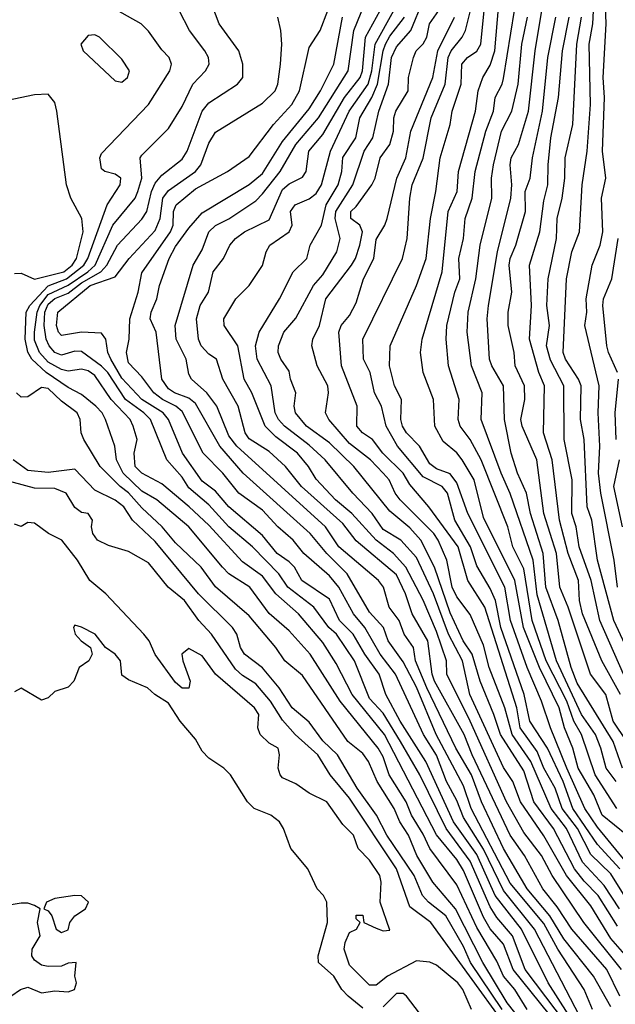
# Model space of a CAD drawing. Header units: metres. Extents: x -51132 to -49532, y -231222 to -229437.
# Tile 604 of 656: x -50039 to -49995, y -229853 to -229780. Entities that reach past the tile are written whole.
import ezdxf

# ---------------------------------------------------------------- set-up
doc = ezdxf.new("R2010")
doc.units = ezdxf.units.M
for name, color, linetype in [('CONTOUR_HALF', 8, 'Continuous'), ('CONTOUR_INDEX', 1, 'Continuous'), ('CONTOUR_INTER', 3, 'Continuous')]:
    doc.layers.add(name, color=color, linetype=linetype)

msp = doc.modelspace()

# ---------------------------------------------------------------- linework, layer by layer
at = {"layer": 'CONTOUR_HALF'}
for points, elevation in [([(-49994.406, -229843.259), (-49996.08, -229841.45), (-49997.925, -229838.759), (-49998.624, -229836.759), (-49999.807, -229834.259), (-50001.131, -229832.259), (-50001.536, -229830.259), (-50003.276, -229825.259), (-50003.694, -229823.259), (-50004.08, -229822.368), (-50005.08, -229820.675), (-50005.541, -229819.259), (-50006.714, -229817.259), (-50007.28, -229815.259), (-50007.662, -229814.759), (-50009.08, -229814.035), (-50011.006, -229811.759), (-50011.848, -229810.259), (-50012.188, -229808.759), (-50012.706, -229807.759), (-50013.048, -229806.259), (-50013.538, -229805.259), (-50013.599, -229803.759), (-50010.628, -229797.759), (-50010.276, -229796.259), (-50010.082, -229793.259), (-50009.908, -229792.259), (-50009.08, -229790.26), (-50008.484, -229787.259), (-50007.45, -229784.759), (-50007.22, -229782.759), (-50007.001, -229782.259), (-50006.173, -229781.259), (-50005.923, -229780.759), (-50004.815, -229776.259)], 29.5), ([(-49993.891, -229840.759), (-49995.718, -229839.259), (-49996.343, -229837.759), (-49997.512, -229835.759), (-49997.903, -229834.259), (-49998.525, -229832.759), (-49998.947, -229831.259), (-50000.407, -229828.259), (-50001.605, -229825.259), (-50002.232, -229821.759), (-50004.58, -229817.055), (-50005.285, -229814.259), (-50006.172, -229812.759), (-50006.58, -229812.239), (-50007.58, -229811.392), (-50008.216, -229810.259), (-50008.306, -229808.259), (-50009.075, -229806.259), (-50009.288, -229804.759), (-50009.165, -229803.759), (-50007.664, -229798.759), (-50007.213, -229794.259), (-50006.547, -229792.759), (-50006.436, -229791.259), (-50005.168, -229786.759), (-50004.99, -229785.259), (-50004.631, -229784.259), (-50004.08, -229783.332), (-50003.724, -229782.259), (-50003.428, -229778.759)], 30.5), ([(-49994.578, -229822.259), (-49994.827, -229820.259), (-49995.829, -229815.259), (-49996.005, -229813.759), (-49995.893, -229811.759), (-49996.02, -229809.259), (-49995.954, -229807.259), (-49997.019, -229802.759), (-49996.86, -229801.759), (-49996.908, -229800.759), (-49996.47, -229798.259), (-49995.865, -229796.759), (-49995.666, -229795.759), (-49995.776, -229793.259), (-49995.455, -229791.759), (-49995.69, -229789.759), (-49995.543, -229785.759), (-49995.651, -229784.259), (-49995.416, -229780.259), (-49995.511, -229778.259)], 34.5), ([(-49998.336, -229855.759), (-50002.361, -229850.759), (-50003.08, -229848.887), (-50004.08, -229847.736), (-50004.58, -229846.878), (-50006.08, -229843.386), (-50006.58, -229842.565), (-50008.08, -229840.734), (-50011.98, -229833.259), (-50014.382, -229830.259), (-50015.58, -229827.946), (-50016.58, -229826.381), (-50018.399, -229824.259), (-50020.075, -229822.759), (-50021.08, -229821.436), (-50022.58, -229820.379), (-50025.08, -229817.643), (-50026.536, -229816.259), (-50028.58, -229814.544), (-50030.08, -229813.768), (-50030.571, -229813.259), (-50030.645, -229812.259), (-50030.429, -229811.259), (-50030.716, -229810.259), (-50030.959, -229809.759), (-50032.378, -229808.259), (-50033.58, -229806.471), (-50034.08, -229806.125), (-50034.58, -229805.999), (-50035.58, -229806.161), (-50036.08, -229806.041), (-50037.08, -229805.486), (-50037.728, -229804.759), (-50038.08, -229803.855), (-50038.102, -229803.259), (-50037.897, -229801.759), (-50037.7, -229801.259), (-50037.08, -229800.435), (-50035.58, -229799.743), (-50034.101, -229798.759), (-50033.557, -229798.259), (-50032.248, -229795.259), (-50030.59, -229793.259), (-50030.37, -229792.759), (-50030.074, -229791.759), (-50030.204, -229790.259), (-50030.08, -229790.036), (-50028.08, -229788.054), (-50027.08, -229786.42), (-50026.282, -229784.759), (-50025.333, -229783.759), (-50025.047, -229783.259), (-50025.099, -229782.759), (-50025.375, -229782.259), (-50026.535, -229780.759), (-50027.295, -229779.259)], 23.5), ([(-49994.397, -229852.759), (-49995.366, -229850.759), (-49997.997, -229847.759), (-49999.08, -229846.106), (-50000.157, -229844.759), (-50001.522, -229842.259), (-50002.596, -229840.759), (-50005.438, -229834.759), (-50006.031, -229833.259), (-50008.232, -229829.259), (-50008.407, -229828.759), (-50008.73, -229826.259), (-50009.914, -229824.259), (-50010.395, -229822.759), (-50011.08, -229821.337), (-50014.08, -229818.816), (-50015.08, -229817.512), (-50018.153, -229814.759), (-50019.366, -229813.259), (-50020.58, -229812.146), (-50022.08, -229811.196), (-50022.36, -229810.759), (-50022.901, -229808.759), (-50024.032, -229806.759), (-50024.496, -229805.259), (-50025.08, -229804.875), (-50025.646, -229804.259), (-50025.852, -229803.759), (-50026.007, -229802.259), (-50025.721, -229801.259), (-50025.113, -229800.259), (-50024.746, -229798.759), (-50023.978, -229797.759), (-50023.505, -229796.759), (-50023.099, -229796.259), (-50022.406, -229795.759), (-50020.58, -229794.86), (-50019.58, -229792.61), (-50019.08, -229792.189), (-50018.08, -229791.694), (-50017.821, -229791.259), (-50017.618, -229789.759), (-50016.58, -229788.501), (-50014.944, -229785.759), (-50013.783, -229784.259), (-50013.621, -229783.759), (-50013.391, -229781.259), (-50012.293, -229779.259)], 26.5), ([(-49994.442, -229846.259), (-49995.58, -229844.501), (-49997.203, -229842.759), (-49998.377, -229840.259), (-49999.526, -229838.759), (-50001.059, -229835.259), (-50002.439, -229833.259), (-50002.979, -229831.259), (-50004.168, -229828.259), (-50004.58, -229826.59), (-50005.58, -229824.309), (-50006.58, -229822.97), (-50006.921, -229822.259), (-50007.312, -229820.259), (-50007.977, -229818.759), (-50008.285, -229818.259), (-50010.792, -229815.759), (-50011.168, -229815.259), (-50011.633, -229814.259), (-50012.074, -229813.759), (-50013.006, -229812.759), (-50014.58, -229811.539), (-50016.115, -229809.759), (-50016.361, -229809.259), (-50016.149, -229807.759), (-50016.196, -229807.259), (-50016.995, -229805.759), (-50017.393, -229804.259), (-50017.323, -229803.759), (-50016.832, -229802.759), (-50016.339, -229800.759), (-50014.429, -229798.259), (-50014.135, -229797.759), (-50013.812, -229796.759), (-50013.619, -229795.759), (-50013.799, -229795.259), (-50014.48, -229794.759), (-50014.492, -229794.259), (-50014.08, -229793.873), (-50012.908, -229792.259), (-50012.655, -229791.759), (-50012.284, -229790.259), (-50011.572, -229789.259), (-50011.29, -229788.259), (-50011.265, -229787.259), (-50011.124, -229786.759), (-50010.196, -229785.259), (-50010.167, -229784.259), (-50009.815, -229782.759), (-50009.613, -229782.259), (-50009.08, -229781.746), (-50008.802, -229781.259), (-50008.613, -229780.259), (-50007.926, -229779.259)], 28.5), ([(-49997.514, -229855.259), (-49999.764, -229851.759), (-50001.756, -229847.759), (-50003.705, -229845.259), (-50005.08, -229842.205), (-50006.815, -229839.759), (-50008.876, -229835.259), (-50010.795, -229832.259), (-50011.878, -229830.259), (-50012.374, -229828.759), (-50013.446, -229827.259), (-50014.316, -229825.759), (-50015.337, -229824.759), (-50016.08, -229823.154), (-50018.133, -229821.759), (-50018.689, -229820.759), (-50019.08, -229820.37), (-50019.974, -229819.759), (-50021.08, -229818.415), (-50023.58, -229816.263), (-50024.58, -229815.093), (-50025.58, -229814.367), (-50027.045, -229812.259), (-50028.096, -229809.759), (-50028.498, -229809.259), (-50030.087, -229808.259), (-50031.58, -229806.667), (-50032.396, -229805.259), (-50032.621, -229804.759), (-50032.764, -229803.759), (-50033.08, -229803.325), (-50034.58, -229803.253), (-50036.08, -229803.493), (-50036.298, -229803.259), (-50036.46, -229802.759), (-50036.349, -229801.759), (-50033.942, -229799.759), (-50032.08, -229799.111), (-50031.022, -229797.759), (-50029.08, -229795.656), (-50028.717, -229794.759), (-50028.518, -229793.259), (-50028.08, -229792.674), (-50026.086, -229791.259), (-50025.676, -229790.759), (-50025.08, -229789.147), (-50024.58, -229788.34), (-50021.08, -229786.167), (-50020.133, -229785.259), (-50019.941, -229784.759), (-50019.733, -229783.259), (-50019.633, -229781.759), (-50019.703, -229780.759), (-50019.935, -229779.759)], 24.5), ([(-49996.452, -229853.759), (-49997.078, -229852.259), (-49999.033, -229849.259), (-50000.08, -229847.337), (-50002.58, -229844.344), (-50005.5, -229838.759), (-50006.08, -229837.084), (-50008.106, -229833.259), (-50009.58, -229829.706), (-50010.58, -229827.84), (-50011.693, -229826.259), (-50012.047, -229825.259), (-50013.08, -229824.133), (-50014.759, -229821.259), (-50016.277, -229819.759), (-50017.53, -229818.259), (-50022.529, -229813.759), (-50024.266, -229811.759), (-50026.08, -229808.572), (-50026.58, -229808.177), (-50027.644, -229807.759), (-50028.08, -229807.46), (-50028.599, -229806.759), (-50029.016, -229803.259), (-50029.45, -229802.259), (-50029.386, -229801.759), (-50028.958, -229800.759), (-50028.75, -229799.759), (-50028.04, -229797.759), (-50027.58, -229796.871), (-50026.58, -229795.481), (-50025.58, -229794.351), (-50022.08, -229792.227), (-50021.08, -229791.426), (-50019.58, -229789.018), (-50017.58, -229786.581), (-50016.744, -229785.259), (-50015.758, -229783.259), (-50015.098, -229779.759)], 25.5), ([(-49993.516, -229850.259), (-49995.08, -229848.461), (-49996.58, -229846.033), (-49998.395, -229843.759), (-50000.08, -229840.802), (-50001.831, -229838.259), (-50002.401, -229836.759), (-50003.08, -229835.699), (-50005.614, -229830.259), (-50006.138, -229827.759), (-50007.205, -229825.759), (-50008.318, -229822.759), (-50009.58, -229820.061), (-50010.751, -229818.759), (-50012.08, -229817.958), (-50012.879, -229816.759), (-50014.341, -229815.259), (-50016.41, -229812.759), (-50017.58, -229811.674), (-50019.424, -229810.259), (-50019.878, -229809.759), (-50020.124, -229809.259), (-50020.435, -229807.259), (-50021.468, -229805.259), (-50021.586, -229804.259), (-50021.313, -229803.259), (-50019.804, -229800.759), (-50018.777, -229798.759), (-50017.771, -229797.759), (-50017.522, -229796.759), (-50016.668, -229795.259), (-50016.332, -229793.759), (-50015.428, -229792.259), (-50015.158, -229791.259), (-50015.08, -229790.223), (-50014.108, -229788.759), (-50013.809, -229787.259), (-50012.905, -229785.759), (-50012.491, -229784.759), (-50012.081, -229782.259), (-50011.892, -229781.759), (-50011.58, -229781.167), (-50010.483, -229779.759)], 27.5), ([(-49994.669, -229836.759), (-49995.433, -229835.759), (-49995.814, -229834.259), (-49996.227, -229833.259), (-49997.277, -229831.759), (-49999.132, -229827.759), (-50000.58, -229822.838), (-50000.887, -229820.259), (-50002.58, -229815.273), (-50003.275, -229813.759), (-50004.747, -229809.759), (-50004.688, -229807.759), (-50005.473, -229805.759), (-50005.805, -229803.259), (-50005.722, -229801.759), (-50005.148, -229799.259), (-50004.831, -229796.759), (-50003.963, -229793.259), (-50003.981, -229791.759), (-50003.834, -229790.759), (-50003.24, -229788.259), (-50002.474, -229786.759), (-50002, -229784.759), (-50001.724, -229781.759), (-50001.286, -229779.759)], 31.5), ([(-49993.89, -229833.759), (-49994.893, -229832.259), (-49995.449, -229830.259), (-49996.585, -229828.759), (-49998.271, -229823.759), (-49998.895, -229822.259), (-49999.126, -229819.759), (-50000.078, -229816.759), (-50000.612, -229812.759), (-50001.7, -229810.259), (-50001.784, -229809.759), (-50001.508, -229808.259), (-50001.533, -229807.259), (-50002.23, -229805.759), (-50002.305, -229804.759), (-50002.753, -229802.759), (-50002.752, -229801.759), (-50002.473, -229800.259), (-50002.666, -229798.259), (-50002.593, -229797.759), (-50002.17, -229796.759), (-50001.454, -229794.259), (-50001.466, -229792.759), (-50001.095, -229791.759), (-50000.924, -229790.259), (-50000.169, -229786.759), (-49999.789, -229782.759), (-49999.186, -229779.759)], 32.5), ([(-49994.142, -229828.759), (-49995.89, -229824.759), (-49996.557, -229821.759), (-49997.433, -229819.259), (-49997.674, -229817.759), (-49998.001, -229816.759), (-49997.971, -229814.259), (-49998.552, -229811.259), (-49998.597, -229807.259), (-49999.58, -229805.333), (-49999.875, -229804.259), (-49999.649, -229802.759), (-49999.844, -229801.259), (-49999.744, -229799.259), (-49999.131, -229796.259), (-49999.077, -229794.759), (-49998.701, -229793.259), (-49998.505, -229791.759), (-49998.477, -229790.259), (-49997.925, -229787.759), (-49997.622, -229781.759), (-49997.275, -229779.759)], 33.5), ([(-50034.08, -229781.115), (-50034.625, -229781.759), (-50034.457, -229782.259), (-50032.08, -229784.505), (-50031.58, -229784.603), (-50031.15, -229784.259), (-50031.007, -229783.759), (-50031.58, -229782.88), (-50033.241, -229781.259), (-50033.58, -229781.08), (-50034.08, -229781.115)], 22.5), ([(-50039.58, -229798.873), (-50039.08, -229798.858), (-50038.08, -229799.286), (-50035.891, -229798.759), (-50035.281, -229798.259), (-50034.955, -229797.759), (-50034.46, -229795.759), (-50034.549, -229794.759), (-50035.391, -229793.259), (-50035.707, -229792.259), (-50036.427, -229786.759), (-50036.58, -229786.112), (-50037.08, -229785.494), (-50038.08, -229785.544), (-50041.543, -229786.259)], 22.5), ([(-50000.415, -229856.259), (-50002.824, -229853.259), (-50004.635, -229850.259), (-50006.667, -229846.259), (-50008.36, -229844.259), (-50009.547, -229842.259), (-50010.179, -229840.759), (-50010.824, -229839.759), (-50011.252, -229838.759), (-50012.521, -229836.759), (-50013.157, -229835.259), (-50013.58, -229834.675), (-50014.702, -229833.759), (-50018.08, -229828.837), (-50019.409, -229827.759), (-50020.08, -229826.756), (-50022.08, -229824.394), (-50024.58, -229822.229), (-50025.644, -229820.759), (-50027.58, -229818.944), (-50028.574, -229817.759), (-50030.08, -229816.345), (-50031.08, -229815.216), (-50031.693, -229814.759), (-50033.187, -229813.259), (-50034.415, -229811.259), (-50034.596, -229810.759), (-50034.691, -229809.759), (-50034.919, -229809.259), (-50036.08, -229808.404), (-50037.08, -229807.448), (-50037.58, -229807.365), (-50038.58, -229808.062), (-50039.08, -229808.084), (-50039.441, -229807.759)], 22.5), ([(-50000.184, -229858.759), (-50008.5, -229847.259), (-50010.08, -229846.092), (-50011.08, -229843.254), (-50014.58, -229837.986), (-50016.016, -229836.259), (-50016.941, -229834.759), (-50018.642, -229833.259), (-50019.58, -229832.173), (-50020.475, -229830.759), (-50021.58, -229829.478), (-50022.58, -229828.839), (-50023.08, -229828.364), (-50024.89, -229825.759), (-50025.82, -229824.759), (-50026.888, -229823.259), (-50028.119, -229822.259), (-50029.58, -229820.445), (-50031.08, -229819.603), (-50032.58, -229819.152), (-50033.382, -229818.759), (-50033.727, -229818.259), (-50033.83, -229817.759), (-50033.754, -229817.259), (-50034.08, -229816.771), (-50034.58, -229816.686), (-50035.08, -229816.33), (-50035.716, -229815.259), (-50036.58, -229814.913), (-50038.08, -229814.876), (-50040.58, -229814.198)], 21.5), ([(-50013.58, -229853.662), (-50014.683, -229852.759), (-50015.149, -229852.259), (-50015.76, -229851.259), (-50016.892, -229850.259), (-50016.925, -229849.759), (-50016.223, -229847.259), (-50016.267, -229845.759), (-50016.528, -229845.259), (-50016.998, -229844.759), (-50017.68, -229843.259), (-50018.963, -229841.759), (-50019.499, -229840.259), (-50019.798, -229839.759), (-50020.445, -229839.259), (-50021.706, -229838.759), (-50022.198, -229838.259), (-50023.46, -229836.259), (-50023.954, -229835.759), (-50025.08, -229835.014), (-50025.58, -229834.485), (-50026.08, -229833.591), (-50027.228, -229832.259), (-50028.08, -229830.918), (-50029.122, -229830.259), (-50029.651, -229829.759), (-50031.08, -229829.165), (-50031.58, -229828.815), (-50031.679, -229827.759), (-50032.077, -229827.259), (-50032.799, -229826.759), (-50033.553, -229825.759), (-50034.58, -229825.232), (-50035.08, -229825.107), (-50035.173, -229825.259), (-50035.05, -229825.759), (-50034.615, -229826.259), (-50033.915, -229826.759), (-50033.796, -229827.259), (-50034.042, -229827.759), (-50034.755, -229828.259), (-50035.158, -229829.259), (-50035.58, -229829.721), (-50036.58, -229830.046), (-50037.08, -229830.518), (-50037.58, -229830.694), (-50039.08, -229829.799), (-50039.58, -229830.069)], 20.5), ([(-50007.257, -229856.759), (-50010.334, -229852.759), (-50010.58, -229852.565), (-50011.08, -229852.555), (-50012.08, -229853.551)], 20.5)]:
    msp.add_lwpolyline(points, dxfattribs=dict(at, elevation=elevation))
at = {"layer": 'CONTOUR_INDEX'}
for points, elevation in [([(-49993.124, -229843.759), (-49996.08, -229840.155), (-49997.014, -229838.759), (-49998.354, -229835.759), (-49999.572, -229832.759), (-50000.241, -229830.759), (-50001.316, -229828.259), (-50002.568, -229824.759), (-50002.992, -229822.259), (-50005.76, -229816.759), (-50006.58, -229814.473), (-50007.08, -229813.809), (-50008.08, -229813.437), (-50008.58, -229813.061), (-50009.365, -229811.759), (-50010.325, -229810.759), (-50010.633, -229810.259), (-50010.74, -229809.759), (-50010.692, -229808.259), (-50011.215, -229807.259), (-50011.588, -229805.759), (-50011.554, -229804.259), (-50009.576, -229799.759), (-50008.869, -229797.759), (-50008.537, -229794.759), (-50008.136, -229792.759), (-50007.817, -229790.259), (-50007.059, -229787.759), (-50006.911, -229786.759), (-50006.243, -229784.759), (-50006.195, -229783.259), (-50005.768, -229782.759), (-50005.08, -229782.293), (-50004.791, -229781.759), (-50004.481, -229778.759)], 30), ([(-49997.08, -229854.887), (-50000.772, -229847.759), (-50003.08, -229844.891), (-50004.58, -229841.806), (-50006.08, -229839.437), (-50006.58, -229838.17), (-50007.332, -229836.759), (-50008.08, -229834.788), (-50009.05, -229833.259), (-50011.155, -229828.759), (-50012.302, -229827.259), (-50013.444, -229825.259), (-50014.284, -229824.259), (-50015.379, -229822.259), (-50016.08, -229821.415), (-50017.991, -229819.759), (-50018.791, -229818.759), (-50019.931, -229817.759), (-50021.08, -229816.521), (-50022.84, -229815.259), (-50024.024, -229813.759), (-50025.502, -229812.259), (-50027.08, -229809.171), (-50027.54, -229808.759), (-50028.533, -229808.259), (-50029.195, -229807.759), (-50030.08, -229806.58), (-50031.08, -229805.539), (-50031.235, -229804.759), (-50031.027, -229803.759), (-50030.969, -229802.259), (-50030.348, -229800.259), (-50030.08, -229798.816), (-50027.946, -229795.759), (-50027.753, -229795.259), (-50027.716, -229794.259), (-50027.526, -229793.759), (-50026.08, -229792.558), (-50023.694, -229791.259), (-50022.08, -229790.14), (-50020.263, -229787.759), (-50018.889, -229786.259), (-50018.325, -229785.259), (-50017.58, -229782.026), (-50016.761, -229780.759), (-50016.198, -229779.259)], 25), ([(-49994.571, -229806.259), (-49995.259, -229804.759), (-49995.367, -229804.259), (-49995.681, -229801.259), (-49995.617, -229800.759), (-49994.996, -229799.259), (-49994.525, -229796.259)], 35), ([(-49994.693, -229811.259), (-49994.758, -229809.259), (-49994.502, -229806.759)], 35), ([(-49994.215, -229817.759), (-49994.855, -229814.759), (-49994.423, -229812.759)], 35), ([(-50035.08, -229845.245), (-50036.58, -229845.469), (-50037.205, -229845.759), (-50037.395, -229846.259), (-50037.08, -229846.394), (-50036.808, -229846.759), (-50036.481, -229847.759), (-50036.08, -229848.009), (-50035.58, -229847.805), (-50035.462, -229847.259), (-50035.08, -229846.77), (-50034.293, -229846.259), (-50034.055, -229845.759), (-50034.58, -229845.283), (-50035.08, -229845.245)], 20), ([(-50039.846, -229852.759), (-50039.132, -229852.259), (-50038.58, -229852.077), (-50037.58, -229852.522), (-50036.58, -229852.356), (-50035.58, -229852.428), (-50035.096, -229852.259), (-50034.947, -229851.759), (-50035.082, -229851.259), (-50034.987, -229850.259), (-50035.58, -229850.291), (-50036.08, -229850.525), (-50037.08, -229850.536), (-50037.58, -229850.448), (-50038.08, -229850.083), (-50038.3, -229849.759), (-50038.267, -229849.259), (-50037.678, -229848.259), (-50037.874, -229847.259), (-50037.67, -229846.259), (-50038.08, -229845.992), (-50038.58, -229845.82), (-50039.08, -229845.831), (-50040.58, -229846.074)], 20)]:
    msp.add_lwpolyline(points, dxfattribs=dict(at, elevation=elevation))
at = {"layer": 'CONTOUR_INTER'}
for points, elevation in [([(-49995.08, -229853.556), (-49996.374, -229851.259), (-49998.58, -229848.476), (-49999.638, -229846.759), (-50001.312, -229844.759), (-50003.08, -229841.756), (-50004.721, -229838.259), (-50005.471, -229836.259), (-50006.647, -229834.259), (-50008.802, -229829.759), (-50009.647, -229827.759), (-50009.805, -229826.759), (-50010.503, -229825.759), (-50010.881, -229824.759), (-50011.612, -229823.759), (-50012.05, -229822.259), (-50012.421, -229821.759), (-50015.389, -229819.259), (-50016.373, -229817.759), (-50023.001, -229811.759), (-50023.58, -229810.965), (-50024.48, -229808.759), (-50025.239, -229807.759), (-50026.375, -229806.759), (-50026.58, -229806.383), (-50026.76, -229805.259), (-50027.508, -229803.759), (-50027.583, -229802.759), (-50026.247, -229798.259), (-50025.58, -229797.109), (-50025.072, -229795.759), (-50024.58, -229795.294), (-50023.58, -229794.795), (-50021.58, -229793.447), (-50021.08, -229792.943), (-50019.75, -229791.259), (-50018.575, -229789.259), (-50016.897, -229787.259), (-50014.689, -229783.759), (-50014.264, -229780.759), (-50012.834, -229777.259)], 26), ([(-49997.699, -229855.759), (-50001.465, -229850.759), (-50002.41, -229848.259), (-50003.58, -229846.884), (-50004.08, -229846.088), (-50005.58, -229842.701), (-50007.373, -229840.259), (-50009.345, -229836.259), (-50010.767, -229833.759), (-50012.08, -229831.658), (-50013.08, -229830.566), (-50014.216, -229827.759), (-50015.545, -229825.759), (-50016.131, -229825.259), (-50017.249, -229823.759), (-50019.172, -229822.259), (-50019.859, -229821.259), (-50021.809, -229819.259), (-50023.58, -229817.761), (-50025.08, -229816.116), (-50026.58, -229814.852), (-50027.08, -229814.063), (-50028.21, -229812.759), (-50029.445, -229809.759), (-50029.931, -229809.259), (-50031.298, -229808.259), (-50032.616, -229806.259), (-50033.08, -229805.771), (-50034.58, -229804.695), (-50035.08, -229804.659), (-50036.08, -229804.967), (-50036.58, -229804.769), (-50036.992, -229804.259), (-50037.224, -229803.759), (-50037.378, -229802.759), (-50037.312, -229801.759), (-50037.08, -229801.163), (-50036.58, -229800.739), (-50035.58, -229800.338), (-50034.58, -229799.574), (-50033.134, -229798.759), (-50032.693, -229798.259), (-50031.891, -229796.759), (-50030.08, -229794.818), (-50029.703, -229794.259), (-50029.354, -229792.759), (-50029.08, -229792.126), (-50028.58, -229791.532), (-50027.08, -229790.338), (-50026.697, -229789.759), (-50025.577, -229786.759), (-50025.08, -229786.158), (-50022.93, -229784.759), (-50022.549, -229784.259), (-50022.542, -229783.259), (-50022.846, -229782.259), (-50024.306, -229780.259), (-50025.051, -229778.259)], 24), ([(-49994.58, -229847.535), (-49996.021, -229845.259), (-49997.08, -229844.193), (-49997.785, -229843.259), (-49999.346, -229840.259), (-50000.813, -229838.259), (-50001.58, -229835.968), (-50003.324, -229833.259), (-50003.799, -229831.759), (-50004.83, -229829.259), (-50005.43, -229827.259), (-50006.108, -229826.259), (-50007.08, -229824.186), (-50008.249, -229820.759), (-50009.248, -229818.759), (-50010.08, -229817.826), (-50011.58, -229816.591), (-50014.271, -229813.259), (-50016.08, -229811.51), (-50017.783, -229810.259), (-50018.612, -229809.259), (-50018.715, -229808.759), (-50018.575, -229807.759), (-50018.974, -229806.759), (-50019.08, -229806.148), (-50019.704, -229805.259), (-50019.894, -229804.759), (-50019.889, -229804.259), (-50019.475, -229803.259), (-50018.58, -229802.194), (-50017.275, -229799.759), (-50016.58, -229798.968), (-50015.531, -229797.259), (-50015.276, -229796.259), (-50015.648, -229794.759), (-50015.611, -229794.259), (-50014.327, -229792.259), (-50013.483, -229789.759), (-50012.846, -229788.759), (-50012.405, -229786.759), (-50011.667, -229784.759), (-50011.45, -229782.759), (-50011.08, -229781.968), (-50010.003, -229780.759), (-50009.08, -229778.527)], 28), ([(-49992.987, -229828.759), (-49994.861, -229824.759), (-49996.081, -229820.259), (-49996.497, -229817.259), (-49996.841, -229816.259), (-49997.077, -229811.259), (-49997.335, -229809.759), (-49997.3, -229807.259), (-49997.497, -229806.759), (-49998.466, -229805.259), (-49998.627, -229804.759), (-49998.384, -229799.259), (-49997.983, -229797.259), (-49997.407, -229795.759), (-49997.216, -229792.259), (-49996.846, -229789.759), (-49996.605, -229786.259), (-49996.692, -229781.759), (-49996.417, -229780.259), (-49996.335, -229778.259)], 34), ([(-50001.321, -229853.759), (-50002.242, -229852.259), (-50003.087, -229851.259), (-50003.58, -229850.156), (-50005.08, -229847.64), (-50006.58, -229844.465), (-50008.58, -229841.757), (-50009.08, -229840.679), (-50009.966, -229839.259), (-50010.359, -229838.259), (-50011.631, -229836.259), (-50012.08, -229834.915), (-50012.447, -229834.259), (-50015.272, -229830.759), (-50017.51, -229827.259), (-50019.08, -229825.507), (-50020.58, -229824.23), (-50022.015, -229822.259), (-50023.585, -229821.259), (-50024.071, -229820.759), (-50026.571, -229817.759), (-50028.97, -229815.759), (-50030.08, -229815.091), (-50031.465, -229813.759), (-50031.977, -229812.759), (-50032.09, -229811.759), (-50032.787, -229809.759), (-50033.046, -229809.259), (-50033.511, -229808.759), (-50034.58, -229807.883), (-50035.58, -229807.38), (-50037.213, -229806.259), (-50038.282, -229805.259), (-50038.58, -229804.737), (-50038.796, -229803.759), (-50038.719, -229801.759), (-50038.449, -229801.259), (-50037.08, -229799.801), (-50035.694, -229799.259), (-50034.407, -229798.259), (-50034.114, -229797.759), (-50032.679, -229793.759), (-50031.704, -229792.259), (-50031.647, -229791.759), (-50032.08, -229791.459), (-50032.841, -229791.259), (-50033.08, -229791.071), (-50033.21, -229790.259), (-50033.08, -229789.919), (-50029.58, -229786.258), (-50028.001, -229783.759), (-50027.861, -229783.259), (-50028.03, -229782.759), (-50028.58, -229782.195), (-50029.58, -229780.792), (-50030.142, -229780.259), (-50032.58, -229778.887)], 23), ([(-49994.282, -229850.759), (-49997.094, -229847.259), (-49999.455, -229843.759), (-50000.258, -229842.259), (-50001.58, -229840.552), (-50002.87, -229838.259), (-50005.567, -229832.259), (-50007.323, -229828.759), (-50007.346, -229827.759), (-50008.08, -229825.567), (-50009.08, -229823.241), (-50010.382, -229820.759), (-50011.292, -229819.759), (-50012.591, -229818.759), (-50014.415, -229816.759), (-50015.623, -229815.759), (-50017.08, -229814.201), (-50017.642, -229813.259), (-50018.455, -229812.259), (-50020.08, -229811.052), (-50020.873, -229810.259), (-50021.879, -229807.759), (-50022.441, -229806.759), (-50022.911, -229804.259), (-50023.946, -229802.759), (-50023.968, -229802.259), (-50023.061, -229800.759), (-50022.062, -229799.759), (-50021.08, -229798.287), (-50020.796, -229797.259), (-50020.527, -229796.759), (-50019.078, -229795.759), (-50018.858, -229795.259), (-50018.976, -229794.259), (-50018.641, -229793.759), (-50017.58, -229793.305), (-50017.08, -229792.904), (-50016.66, -229792.259), (-50015.999, -229789.759), (-50014.603, -229786.759), (-50013.189, -229784.759), (-50012.925, -229783.759), (-50012.676, -229781.759), (-50011.279, -229779.259)], 27), ([(-49994.624, -229838.759), (-49996.237, -229836.259), (-49997.278, -229833.259), (-49997.842, -229832.259), (-49998.361, -229830.759), (-49999.902, -229827.759), (-50000.94, -229824.759), (-50001.58, -229820.893), (-50002.395, -229819.259), (-50002.757, -229817.759), (-50004.768, -229812.759), (-50005.578, -229811.259), (-50006.331, -229810.259), (-50006.462, -229809.759), (-50006.402, -229808.259), (-50007.205, -229805.759), (-50007.37, -229803.759), (-50007.312, -229802.759), (-50006.723, -229800.259), (-50006.344, -229799.259), (-50006.426, -229797.759), (-50006.074, -229796.259), (-50005.938, -229794.759), (-50005.434, -229793.259), (-50005.206, -229791.259), (-50004.416, -229788.259), (-50003.847, -229786.759), (-50003.713, -229785.759), (-50003.183, -229784.759), (-50003.08, -229784.325), (-50002.268, -229779.259)], 31), ([(-49994.217, -229835.759), (-49994.897, -229833.759), (-49997.58, -229829.409), (-49998.036, -229828.259), (-49999.002, -229824.759), (-49999.932, -229822.259), (-50000.123, -229819.759), (-50001.062, -229816.759), (-50001.374, -229815.259), (-50002.046, -229813.759), (-50002.513, -229812.259), (-50003.005, -229809.759), (-50003.09, -229807.259), (-50003.971, -229805.759), (-50004.137, -229805.259), (-50004.299, -229802.259), (-50004.216, -229801.259), (-50003.529, -229797.259), (-50002.533, -229793.259), (-50002.466, -229792.259), (-50002.602, -229790.759), (-50002.519, -229790.259), (-50001.981, -229789.259), (-50001.213, -229786.759), (-50000.73, -229782.259), (-50000.22, -229779.259)], 32), ([(-49993.748, -229845.759), (-49995.08, -229843.644), (-49996.58, -229842.184), (-49997.562, -229840.259), (-49998.72, -229838.759), (-49999.244, -229837.259), (-50000.076, -229835.759), (-50000.58, -229834.508), (-50001.849, -229832.759), (-50002.085, -229831.259), (-50004.494, -229823.759), (-50005.749, -229821.759), (-50006.478, -229819.259), (-50008.658, -229816.259), (-50010.08, -229814.608), (-50010.58, -229813.751), (-50012.089, -229812.259), (-50012.86, -229811.259), (-50013.603, -229810.759), (-50014.035, -229810.259), (-50014.012, -229808.759), (-50015.186, -229805.759), (-50015.378, -229803.259), (-50015.197, -229802.759), (-50014.58, -229801.997), (-50014.08, -229801.065), (-50013.526, -229799.259), (-50012.771, -229797.759), (-50012.58, -229796.335), (-50011.94, -229795.259), (-50011.775, -229794.759), (-50011.052, -229791.759), (-50010.376, -229790.259), (-50010.002, -229788.259), (-50008.351, -229784.259), (-50007.999, -229782.259), (-50006.747, -229779.759)], 29), ([(-49994.358, -229830.259), (-49995.752, -229827.759), (-49997.187, -229824.259), (-49997.406, -229823.259), (-49997.488, -229821.759), (-49998.267, -229819.759), (-49998.913, -229817.259), (-49999.449, -229812.759), (-50000.103, -229810.759), (-50000.036, -229807.259), (-50000.447, -229806.259), (-50001.139, -229803.759), (-50001.009, -229801.259), (-50001.146, -229798.259), (-50000.372, -229795.759), (-50000.08, -229793.462), (-49999.786, -229792.259), (-49999.766, -229790.759), (-49999.546, -229788.759), (-49998.986, -229785.759), (-49998.696, -229782.259), (-49998.194, -229779.759)], 33), ([(-50003.197, -229853.759), (-50005.551, -229850.259), (-50006.08, -229849.055), (-50007.401, -229846.759), (-50008.691, -229845.759), (-50009.135, -229845.259), (-50009.748, -229843.759), (-50011.788, -229840.759), (-50012.564, -229839.259), (-50014.021, -229837.259), (-50015.47, -229834.759), (-50016.58, -229833.714), (-50017.58, -229832.319), (-50018.87, -229831.259), (-50019.831, -229829.759), (-50021.08, -229828.273), (-50022.43, -229827.259), (-50022.726, -229826.759), (-50023.002, -229825.759), (-50023.315, -229825.259), (-50025.86, -229822.759), (-50029.08, -229818.867), (-50030.769, -229817.259), (-50031.426, -229816.259), (-50032.08, -229815.763), (-50033.58, -229815.039), (-50035.08, -229813.454), (-50037.08, -229813.716), (-50038.58, -229813.559), (-50039.686, -229812.759)], 22), ([(-50005.465, -229853.759), (-50006.13, -229852.259), (-50006.501, -229851.759), (-50008.08, -229850.449), (-50008.58, -229850.235), (-50009.58, -229850.135), (-50011.756, -229851.259), (-50012.58, -229851.928), (-50013.08, -229851.936), (-50014.58, -229850.458), (-50014.988, -229849.259), (-50014.912, -229848.759), (-50014.58, -229848.015), (-50014.069, -229847.759), (-50013.787, -229847.259), (-50014.08, -229846.986), (-50014.08, -229846.718), (-50013.58, -229846.729), (-50013.521, -229847.259), (-50012.58, -229847.699), (-50012.08, -229847.9), (-50011.58, -229847.833), (-50012.3, -229845.759), (-50012.215, -229844.259), (-50012.312, -229843.759), (-50013.08, -229842.626), (-50013.927, -229841.759), (-50014.289, -229840.759), (-50015.08, -229839.949), (-50016.264, -229838.259), (-50017.58, -229837.63), (-50018.58, -229836.921), (-50019.58, -229836.481), (-50019.767, -229836.259), (-50019.894, -229835.759), (-50019.817, -229834.759), (-50019.918, -229834.259), (-50020.58, -229833.906), (-50021.253, -229833.259), (-50021.418, -229832.759), (-50021.344, -229831.759), (-50021.681, -229831.259), (-50024.583, -229828.759), (-50025.58, -229827.374), (-50026.58, -229826.835), (-50027.086, -229827.259), (-50027.031, -229827.759), (-50026.47, -229829.259), (-50026.58, -229829.782), (-50027.08, -229829.796), (-50027.58, -229829.374), (-50029.08, -229827.283), (-50029.522, -229826.259), (-50029.925, -229825.759), (-50032.763, -229822.759), (-50033.964, -229821.759), (-50034.877, -229820.259), (-50036.05, -229818.759), (-50037.044, -229818.259), (-50038.08, -229817.483), (-50038.58, -229817.445), (-50039.08, -229817.737), (-50039.58, -229817.564)], 21)]:
    msp.add_lwpolyline(points, dxfattribs=dict(at, elevation=elevation))

doc.saveas('drawing.dxf')
